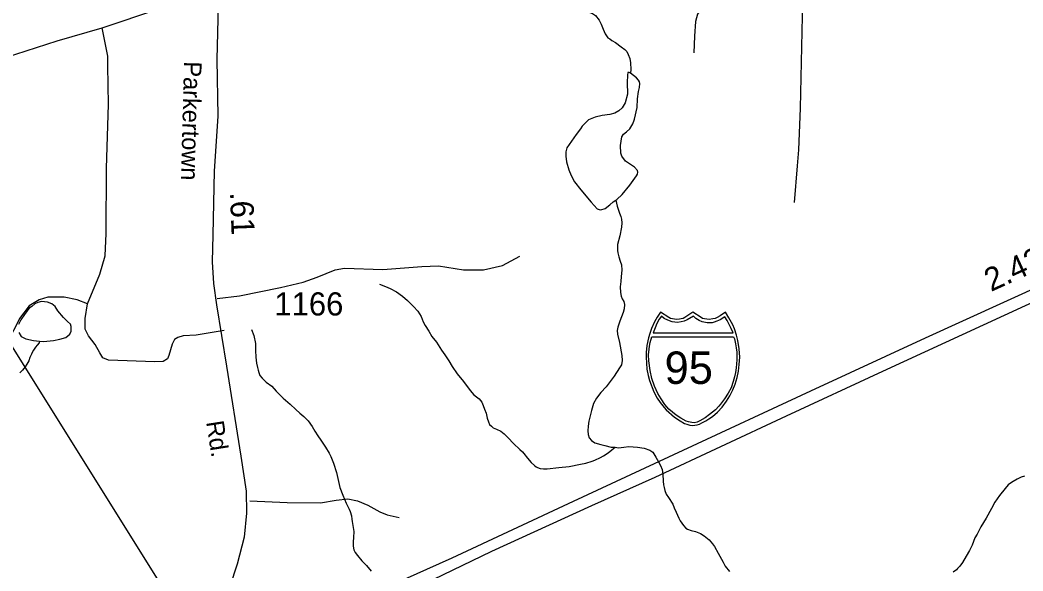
# Model space of a CAD drawing. Extents: x 2082433 to 2279600, y 546599 to 755198.
# Drawn here: x 2159193 to 2164602, y 607941 to 610913 of the extents above; entities that cross this region are included whole.
import ezdxf

# ---------------------------------------------------------------- set-up
doc = ezdxf.new("R2010")
doc.units = 0
for name, color, linetype in [('Exist Hydrographic Creek Single Shore', 7, 'Continuous'), ('Exist Hydrographic Misc Water Feature', 7, 'Continuous'), ('Exist Road Non-System Type 51', 7, 'Continuous'), ('Exist Road Primary Interstate Divided Center Attributed', 7, 'Continuous'), ('Exist Road Primary Interstate Mileage Hundredths English Label', 7, 'Continuous'), ('Exist Road Primary Interstate Shield CELL', 7, 'Continuous'), ('Exist Road Primary Interstate Shield Number Label', 7, 'Continuous'), ('Exist Road Primary US Attributed', 7, 'Continuous'), ('Exist Road Secondary Mileage Hundredths English Label', 7, 'Continuous'), ('Exist Road Secondary Structure Standard Bridge Number Label', 7, 'Continuous'), ('Exist Road Secondary Type 51 Attributed', 7, 'Continuous'), ('Exist Road Secondary Type 51 Label', 7, 'Continuous'), ('Exist Road Secondary Type 51 Number Label', 7, 'Continuous')]:
    doc.layers.add(name, color=color, linetype=linetype)

msp = doc.modelspace()

# ---------------------------------------------------------------- linework, layer by layer
at = {"layer": 'Exist Hydrographic Creek Single Shore'}
for points in [[(2162221.9, 610961.9), (2162230.1, 610959.8), (2162260.1, 610956.1), (2162280, 610948.2), (2162296.4, 610936.4), (2162316.5, 610912.3), (2162326.5, 610890.5), (2162338.4, 610862.7), (2162348.9, 610838.5), (2162363.2, 610816.8), (2162373.3, 610810.8), (2162384.9, 610803), (2162405.2, 610791), (2162435, 610769.1), (2162455.5, 610753.4), (2162465.7, 610743.3), (2162473.5, 610727.5), (2162481.3, 610705.3), (2162485.4, 610681.6), (2162488.1, 610645.5), (2162486, 610625.5)], [(2162406.1, 609941.3), (2162413.9, 609909.3), (2162426.2, 609871.3), (2162432.5, 609853.3), (2162436.6, 609839.3), (2162438.5, 609819.6), (2162436.6, 609795.5), (2162427.2, 609749.5), (2162415.3, 609701.4), (2162415.5, 609669.3), (2162417.3, 609657.3), (2162421.9, 609635.5), (2162429.6, 609611.6), (2162436.2, 609591.6), (2162438.3, 609563.7), (2162436, 609529.6), (2162432.7, 609501.7), (2162430.5, 609473.6), (2162430.7, 609443.6), (2162435, 609423.5), (2162441.1, 609409.6), (2162449.1, 609393.7), (2162453.2, 609377.7), (2162451.2, 609355.7), (2162445.2, 609335.5), (2162427.6, 609287.5), (2162417.6, 609255.8), (2162413.7, 609237.7), (2162415.9, 609217.5), (2162426, 609173.8), (2162438.7, 609103.7), (2162440.7, 609075.8), (2162437, 609053.7), (2162426.8, 609035.8), (2162397.5, 608991.6), (2162353.6, 608933.3), (2162325.7, 608903), (2162301.9, 608872.9), (2162286.3, 608844.9), (2162274.4, 608807), (2162260.9, 608749), (2162257, 608722.8), (2162254.7, 608696.8), (2162257, 608677), (2162263.4, 608659), (2162275.4, 608645), (2162293.5, 608632.9), (2162325.5, 608623.2), (2162347.4, 608617.5), (2162381.3, 608609.5), (2162403.6, 608607.8)], [(2160440.4, 609244.3), (2160454.4, 609210.6), (2160463.2, 609168.7), (2160463.2, 609130.6), (2160463.6, 609094.5), (2160467.5, 609062.6), (2160473.9, 609038.6), (2160477.8, 609024.6), (2160480.2, 609010.8), (2160486, 608994.9), (2160497.9, 608981), (2160520, 608959), (2160549.9, 608937), (2160574.1, 608911.5), (2160612.5, 608873.7), (2160649, 608839.8), (2160680.8, 608811.8), (2160700.9, 608792.2), (2160723, 608774.2), (2160747, 608750.3), (2160767.7, 608720.4), (2160783.3, 608694.5), (2160799.7, 608670.6), (2160815.7, 608646.7), (2160840.1, 608608.9), (2160860.2, 608577.1), (2160868.2, 608559.2), (2160882.7, 608523), (2160898.7, 608471.4), (2160917.2, 608391.6), (2160933.2, 608349.4), (2160951.8, 608305.7), (2160967.8, 608273.7), (2160973.8, 608261.8), (2160980.1, 608237.7), (2160982.2, 608220), (2160984.4, 608207.9), (2160992.4, 608153.9), (2160990.6, 608121.8), (2160988.7, 608098.2), (2160989, 608073.8), (2160992.8, 608054.1), (2160996.9, 608047.9), (2161001.1, 608039.9), (2161013.4, 608024.3), (2161037.1, 607996.3), (2161061.3, 607970.4), (2161087.4, 607940.5)], [(2162403.6, 608607.8), (2162421.4, 608605.9), (2162449.5, 608608.1), (2162477.4, 608612), (2162523.6, 608608.3), (2162559.4, 608602.4), (2162589.4, 608592.7), (2162605.2, 608580.9), (2162621.8, 608554.9), (2162635.7, 608528.9), (2162648, 608509.2), (2162656, 608487.3), (2162659.9, 608463.1), (2162662.2, 608425.1), (2162664.4, 608405.3), (2162666.3, 608391.2), (2162670.8, 608375.1), (2162678.6, 608355.3), (2162690.5, 608337.3), (2162713, 608301.5), (2162721.2, 608281.6), (2162731.3, 608257.7), (2162745.4, 608226), (2162753.2, 608211.8), (2162771.5, 608186), (2162783.6, 608172), (2162793.6, 608166), (2162811.9, 608160), (2162835.4, 608154.4), (2162863.7, 608142.4), (2162883.8, 608130.4), (2162909.9, 608108.7), (2162927.9, 608086.9), (2162938, 608072.8), (2162958.5, 608037.3), (2162984.7, 607989.1), (2162996.6, 607967.4), (2163019.2, 607937.2)], [(2164611.2, 608452.1), (2164593.8, 608446.2), (2164571.6, 608436.2), (2164549.7, 608424.1), (2164535.7, 608414.1), (2164523.6, 608405.7), (2164505.8, 608385.7), (2164476.1, 608347.6), (2164450, 608311.4), (2164432.6, 608277.2), (2164404.7, 608225.4), (2164375.4, 608179.1), (2164355.5, 608138.8), (2164343.2, 608118.7), (2164328, 608080.9), (2164314.1, 608050.9), (2164295.8, 608020.4), (2164276.1, 607986.5), (2164262.6, 607966.3), (2164248.7, 607954.2), (2164244.4, 607946.3), (2164226.7, 607934.4)]]:
    msp.add_lwpolyline(points, dxfattribs=at)
at = {"layer": 'Exist Hydrographic Misc Water Feature'}
for points in [[(2162486, 610625.5), (2162478, 610629.5), (2162471.7, 610629.3), (2162470.2, 610615.3), (2162468.2, 610575.4), (2162468.6, 610513.4), (2162456.7, 610465.3), (2162440.9, 610439.3), (2162423.3, 610423.3), (2162401.4, 610411.2), (2162374.9, 610403), (2162333.5, 610398.7), (2162295.5, 610388.6), (2162259.7, 610374.2), (2162243.7, 610360), (2162225.4, 610340), (2162216, 610326), (2162192.2, 610296), (2162142.4, 610223.6), (2162136.6, 610201.8), (2162136.8, 610177.8), (2162140.7, 610147.6), (2162153, 610104), (2162164.9, 610073.8), (2162183.6, 610039.8), (2162217.4, 609996.1), (2162274, 609930.4), (2162306.4, 609894.7), (2162316.5, 609890.7), (2162326.3, 609888.8), (2162348.4, 609896.8), (2162374.1, 609915.3), (2162391.9, 609931.2), (2162406.1, 609941.3)], [(2162406.1, 609941.3), (2162412.2, 609945.2), (2162439.9, 609971.4), (2162481.3, 610021.5), (2162517.4, 610072), (2162522.9, 610081.8), (2162525, 610092), (2162522.9, 610102), (2162507.2, 610119.8), (2162480.7, 610137.6), (2162458.8, 610151.4), (2162438.5, 610179.3), (2162432.5, 610195.2), (2162432.1, 610235.4), (2162437.9, 610283.2), (2162447.9, 610297.5), (2162463.5, 610309.3), (2162481.9, 610325.6), (2162497.7, 610353.6), (2162505.5, 610373.5), (2162507.2, 610377.8), (2162520.9, 610441.8), (2162522.9, 610487.7), (2162528.3, 610527.9), (2162534.4, 610549.6), (2162536.1, 610569.6), (2162534, 610579.7), (2162528.1, 610587.9), (2162518, 610601.6), (2162486, 610625.5)], [(2161131.1, 609488.4), (2161163, 609476.2), (2161188.7, 609464.6), (2161223.1, 609446.8), (2161255.3, 609422.9), (2161283.2, 609399.3), (2161315.4, 609367.2), (2161337.7, 609341.5), (2161355.6, 609313.7), (2161361.9, 609299.8), (2161367.7, 609283.9), (2161377.9, 609265.7), (2161398, 609233.8), (2161414.2, 609205.8), (2161438.2, 609174.2), (2161466.5, 609132.2), (2161484.8, 609106.4), (2161505.5, 609074.5), (2161522.9, 609044.6), (2161549.6, 609004.9), (2161583.8, 608962.9), (2161619.9, 608915.2), (2161640.2, 608891.4), (2161668.5, 608869.4), (2161684.3, 608851.6), (2161690.6, 608833.6), (2161698.2, 608813.7), (2161706.6, 608791.8), (2161712.8, 608765.7), (2161718.9, 608745.8), (2161725.1, 608731.8), (2161734.9, 608721.8), (2161745, 608713.8), (2161763.2, 608706.2), (2161785.2, 608694.4), (2161803.2, 608680.3), (2161825.4, 608658.3), (2161853.7, 608628.5), (2161887.9, 608596.9), (2161903.7, 608582.7), (2161909.6, 608575), (2161930.1, 608549.2), (2161949.8, 608525.1), (2161968.5, 608509.3), (2161976.5, 608503.2), (2161984.3, 608499.6), (2161998.2, 608493.4), (2162016.1, 608491.5), (2162036.2, 608491.7), (2162098.5, 608498.2), (2162154.3, 608504.3), (2162215.8, 608516.9), (2162244.1, 608522.8), (2162278.1, 608533.1), (2162293.9, 608539.2), (2162323.4, 608553.4), (2162339.8, 608561.5), (2162365.9, 608577.4), (2162385.4, 608593.5), (2162403.6, 608607.8)], [(2159297.1, 609180), (2159319.2, 609178.2), (2159372.9, 609184.3), (2159407.2, 609190.5), (2159439, 609200.7), (2159460.7, 609218.9), (2159468.9, 609235.1), (2159468.7, 609259.1), (2159464.6, 609273), (2159448.6, 609286.8), (2159426.5, 609308.8), (2159396.3, 609344.6), (2159382.4, 609368.2), (2159364.3, 609382.3), (2159340.1, 609390), (2159307.9, 609394.1), (2159288.3, 609389.8), (2159272.5, 609382), (2159256.5, 609367.8), (2159242.1, 609357.8), (2159230.2, 609343.4), (2159216.3, 609323.5), (2159196.8, 609295.3), (2159184.9, 609269.5)], [(2159185.1, 609227.3), (2159199.3, 609205.3), (2159223.2, 609193.6), (2159264.9, 609184), (2159297.1, 609180)], [(2159297.1, 609180), (2159295.2, 609172.1), (2159285.6, 609159.8), (2159275.5, 609147.9), (2159265.7, 609132), (2159257.7, 609119.8), (2159253.4, 609109.9), (2159245.8, 609091.6), (2159239.9, 609073.8), (2159230, 609055.8), (2159220.4, 609041.5), (2159206.2, 609023.3), (2159192.1, 609009.7)]]:
    msp.add_lwpolyline(points, dxfattribs=at)
at = {"layer": 'Exist Road Non-System Type 51'}
for points in [[(2163075.8, 611383.4), (2163065.3, 611231.3), (2163054.8, 611175.4), (2163040.8, 611135.2), (2163014.6, 611100.2), (2162974.4, 611067), (2162913.3, 611025.1), (2162880.1, 610991.9), (2162846.9, 610944.7), (2162836.4, 610904.5), (2162830.2, 610825.9), (2162826.8, 610735)], [(2163370.3, 609929.3), (2163386.7, 610126.9), (2163394, 610213), (2163402.6, 610437.9), (2163413.1, 610934.2), (2163409.2, 611096.7), (2163420.1, 611329.2)], [(2159556.9, 609382.6), (2159622.5, 609542.7), (2159651.4, 609640.5), (2159657, 609760.6), (2159659.2, 610114.3), (2159669.2, 610456.8), (2159665.8, 610665.8), (2159665.8, 610717), (2159654.7, 610772.6), (2159635.8, 610870.5)], [(2160256.3, 609411.5), (2160376.4, 609424.8), (2160596.6, 609469.3), (2160718.9, 609498.2), (2160794.6, 609524.9), (2160892.4, 609564.9), (2160943.6, 609573.8), (2161150.4, 609567.2), (2161360.6, 609582.7), (2161449.6, 609587.2), (2161585.2, 609564.9), (2161692, 609564.9), (2161794.3, 609589.4), (2161887.7, 609638.3)], [(2159556.9, 609382.6), (2159500.2, 609402.6), (2159431.2, 609418.1), (2159342.2, 609418.1), (2159295.5, 609402.6), (2159242.2, 609371.4), (2159188.8, 609302.5), (2159166.5, 609253.6), (2159148.8, 609222.4), (2159122.1, 609204.6), (2159070.9, 609191.3), (2158970.8, 609186.8)], [(2160294.1, 609238), (2160141.8, 609213.5), (2160072.9, 609209.1), (2160043.9, 609200.2), (2160026.1, 609189.1), (2160012.8, 609164.6), (2159995, 609102.3), (2159988.3, 609084.5), (2159963.9, 609071.2), (2159919.4, 609069), (2159670.3, 609077.9), (2159639.2, 609091.2), (2159623.6, 609117.9), (2159596.9, 609162.4), (2159561.3, 609209.1), (2159543.5, 609244.7), (2159543.5, 609302.5), (2159556.9, 609382.6)], [(2160432.3, 608319.7), (2160633, 608310.9), (2160814.1, 608309.1), (2160897.6, 608323.3), (2160960.6, 608330.4), (2161012.1, 608319.7), (2161068.9, 608294.9), (2161132.9, 608259.4), (2161173.7, 608243.4), (2161237.6, 608229.2)]]:
    msp.add_lwpolyline(points, dxfattribs=at)
at = {"layer": 'Exist Road Primary Interstate Divided Center Attributed'}
for points in [[(2170946.4, 613979.3), (2170065.1, 613162.5), (2169866.2, 612982.1), (2169447, 612592.5), (2168951.4, 612126.1), (2168405.3, 611601.8), (2168195.6, 611423.6), (2167942.1, 611217.3), (2167643.3, 610986.6), (2167394.3, 610818.9), (2167139.1, 610661.6), (2166773, 610463.1), (2166478.8, 610309.3), (2165960.6, 610066.9), (2165274.8, 609752.6), (2164718.9, 609490.3), (2164075.2, 609197), (2163457.4, 608910.4), (2162768.3, 608590.5), (2162176, 608316), (2161522.3, 608009.5), (2160938.4, 607749.7), (2160555, 607560.1), (2160142.4, 607370.9)], [(2160103.4, 607277.6), (2160530, 607467.3), (2160915.3, 607644.9), (2161316.2, 607844.3), (2161738, 608048.2), (2162276.2, 608293.8), (2162617.9, 608447.5), (2163327.5, 608777.5), (2163847.3, 609018.8), (2164616.1, 609373), (2165100.5, 609594.3), (2166021.9, 610019.3), (2166499.8, 610245.1), (2166865.9, 610442.1), (2167160.1, 610596.9), (2167487.8, 610810.1), (2167767.4, 611007.6)]]:
    msp.add_lwpolyline(points, dxfattribs=at)
at = {"layer": 'Exist Road Primary Interstate Shield CELL'}
for points in [[(2162822.3, 608726), (2162831.8, 608726.9), (2162844.5, 608729.4), (2162856.9, 608733.5), (2162871, 608739.7), (2162891.9, 608751.2), (2162908.6, 608761.1), (2162928, 608774), (2162954.1, 608797.8), (2162980.1, 608825.2), (2163003.1, 608856.2), (2163021.4, 608885.2), (2163037.4, 608918.4), (2163050.9, 608949.3), (2163061.5, 608984.6), (2163068.6, 609018.9), (2163072.2, 609054.5), (2163074.5, 609094.1), (2163071.9, 609138.7), (2163064.1, 609184.2), (2163056.8, 609212.6), (2163045.8, 609246.5), (2163036.8, 609268.2), (2163016, 609306.6), (2162997.2, 609336.2), (2162970, 609317.1), (2162952.2, 609307.6), (2162941.4, 609302.8), (2162930.2, 609300.6), (2162909.7, 609298.1), (2162896.9, 609298.7), (2162884.9, 609301.4), (2162874.8, 609303.6), (2162866.5, 609307.6), (2162822.3, 609336.2), (2162778, 609307.6), (2162768.8, 609303.4), (2162759.3, 609301.4), (2162750.1, 609298.8), (2162735, 609298.1), (2162723.4, 609298.5), (2162711.5, 609300.6), (2162702.1, 609302.5), (2162691.6, 609307.6), (2162646.5, 609336.2), (2162628.8, 609310.5), (2162614.3, 609285.1), (2162599, 609249.2), (2162589.4, 609221.4), (2162582.6, 609198.5), (2162574.3, 609156.5), (2162570, 609120), (2162569.2, 609094.1), (2162573.9, 609029.6), (2162581, 608995.3), (2162588.2, 608967.5), (2162612.1, 608907.4), (2162630, 608873.8), (2162645.4, 608849.6), (2162667, 608822.5), (2162678.7, 608809.5), (2162723.5, 608770.4), (2162753.4, 608749.9), (2162777.3, 608737), (2162788.6, 608732.7), (2162806.1, 608727.8)], [(2162651.9, 609315.5), (2162640.9, 609298.6), (2162628.2, 609275.7), (2162618.1, 609252.1), (2162607.7, 609225.9), (2163039.3, 609225.7), (2163029.2, 609248.2), (2163018.5, 609270.7), (2163007.2, 609291.3), (2162993.5, 609311.2), (2162969.3, 609295.9), (2162951.7, 609287.6), (2162937.5, 609282.7), (2162925.5, 609280), (2162906.9, 609278.5), (2162898.6, 609279), (2162872.7, 609284.9), (2162855.1, 609292.1), (2162838.4, 609303.2), (2162824.9, 609315.9), (2162790.7, 609295.2), (2162775.5, 609288.6), (2162758.1, 609284.1), (2162739, 609281.7), (2162709.6, 609284.9), (2162686.5, 609292.9), (2162666.6, 609303.2)], [(2163041.8, 609204.4), (2163046.5, 609192.3), (2163052.8, 609165.2), (2163056.2, 609144.4), (2163059.6, 609120.4), (2163058.4, 609079.2), (2163056.4, 609036.7), (2163052.5, 609011.4), (2163047.3, 608988.5), (2163040.1, 608963.1), (2163028.6, 608929.2), (2163012.7, 608900.6), (2162992.8, 608868.7), (2162971.3, 608840.9), (2162962, 608829.3), (2162944.3, 608810.6), (2162912, 608784.8), (2162888.5, 608767.2), (2162860.3, 608750.6), (2162846, 608744.2), (2162829.4, 608740.7), (2162815.7, 608741.7), (2162799, 608746.1), (2162785.6, 608749.8), (2162756.2, 608765.7), (2162732.3, 608781.6), (2162692.5, 608814.2), (2162671.1, 608839.4), (2162651, 608868.7), (2162633.2, 608898.8), (2162614.1, 608938.5), (2162600.6, 608978.4), (2162590.8, 609021.5), (2162584.2, 609074.1), (2162583.5, 609106.2), (2162585.5, 609137), (2162588.4, 609153.2), (2162592.3, 609173.3), (2162600.2, 609204.2)]]:
    msp.add_lwpolyline(points, close=True, dxfattribs=at)
at = {"layer": 'Exist Road Primary US Attributed'}
msp.add_lwpolyline([(2156924, 610204.4), (2157119, 610250.3), (2157557.9, 610339.9), (2157854.5, 610397.7), (2158286.9, 610492.3), (2158633.2, 610570), (2159001.5, 610675.5), (2159392.1, 610800), (2159635.8, 610870.5), (2159940.4, 610972.7), (2160100.6, 611041), (2160194.8, 611095.8), (2160258.1, 611132.9)], dxfattribs=at)
at = {"layer": 'Exist Road Secondary Structure Standard Bridge Number Label'}
msp.add_line((2160048.2, 607717.4), (2158992.3, 609404.2), dxfattribs=at)
at = {"layer": 'Exist Road Secondary Type 51 Attributed'}
msp.add_lwpolyline([(2160262.2, 611067.4), (2160253.9, 610699.6), (2160258.6, 610394.5), (2160240, 610097.7), (2160232.3, 609754.9), (2160229.5, 609608.6), (2160236.5, 609491.6), (2160251.8, 609375.9), (2160306.8, 609045.7), (2160383.5, 608559.4), (2160412, 608371.3), (2160414.1, 608252.9), (2160401.6, 608123.3), (2160364, 607977), (2160324.9, 607857.2)], dxfattribs=at)

# ---------------------------------------------------------------- texts
at = {"layer": 'Exist Road Primary Interstate Mileage Hundredths English Label'}
msp.add_text('2.42', height=125, rotation=24.5551, dxfattribs=at).set_placement((2164430, 609445.4))
at = {"layer": 'Exist Road Primary Interstate Shield Number Label'}
msp.add_text('95', height=175, dxfattribs=at).set_placement((2162669.4, 608949.8))
at = {"layer": 'Exist Road Secondary Mileage Hundredths English Label'}
msp.add_text('.61', height=125, rotation=272.1843, dxfattribs=at).set_placement((2160325, 609983))
at = {"layer": 'Exist Road Secondary Type 51 Label'}
for s, rotation, p in [('Parkertown', 268.508, (2160077.4, 610690.9)), ('Rd.', 278.944, (2160196, 608744.4))]:
    msp.add_text(s, height=95, rotation=rotation, dxfattribs=at).set_placement(p)
at = {"layer": 'Exist Road Secondary Type 51 Number Label'}
msp.add_text('1166', height=125, dxfattribs=at).set_placement((2160564.6, 609319))

doc.saveas('drawing.dxf')
